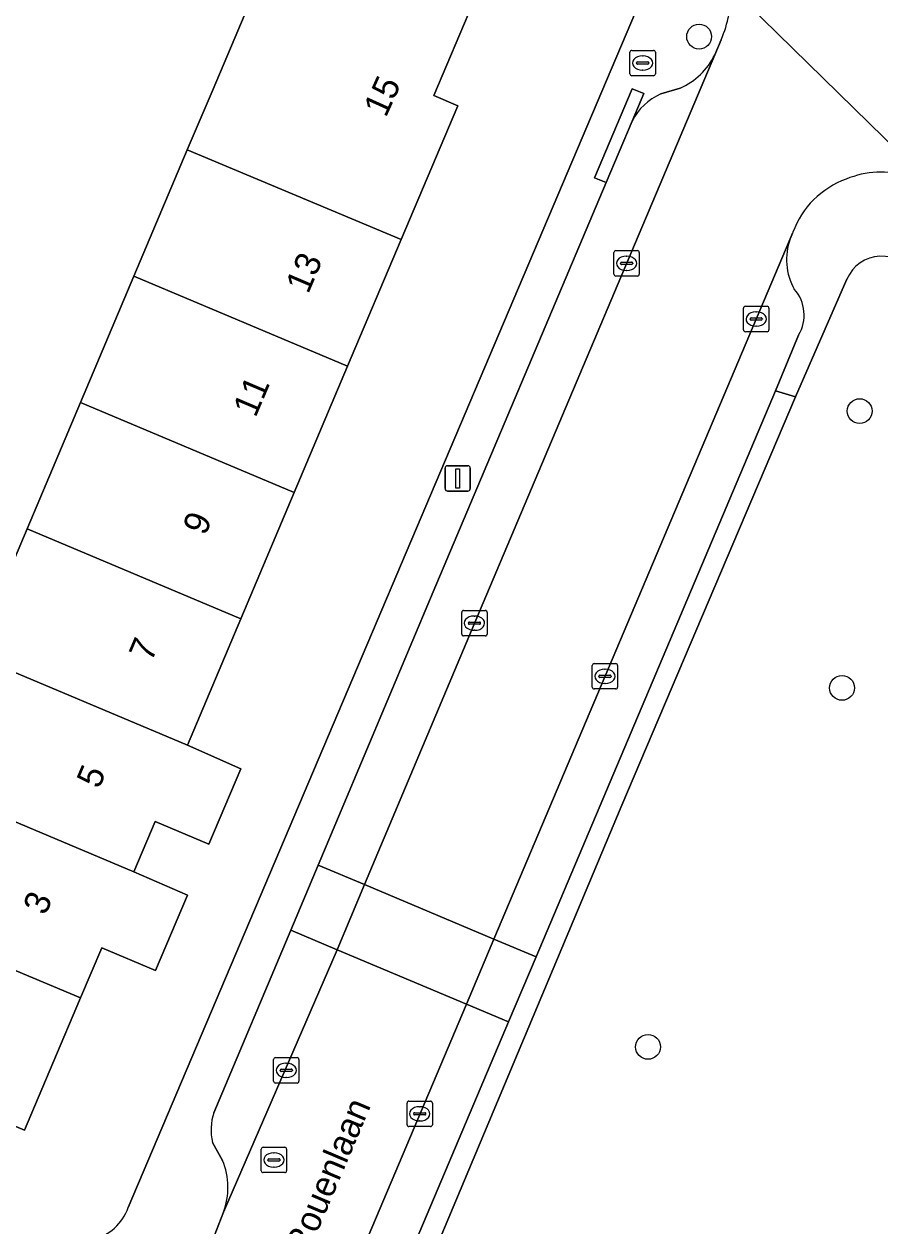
# Model space of a CAD drawing. Extents: x 158472 to 159562, y 388525 to 389606.
# Drawn here: x 159127.23 to 159160.92, y 389175.14 to 389222.44 of the extents above; entities that cross this region are included whole.
import ezdxf

# ---------------------------------------------------------------- set-up
doc = ezdxf.new("R2010")
doc.units = 0
for name, color, linetype in [('IMGEO_Boom', 7, 'Continuous'), ('IMGEO_Brandkraan', 7, 'Continuous'), ('IMGEO_Erf', 7, 'Continuous'), ('IMGEO_Groenvoorziening', 7, 'Continuous'), ('IMGEO_Kolk', 7, 'Continuous'), ('IMGEO_Lichtmast', 7, 'Continuous'), ('IMGEO_Openbare_ruimte_label', 7, 'Continuous'), ('IMGEO_Pand', 7, 'Continuous'), ('IMGEO_Pand_nummerreeks', 7, 'Continuous'), ('IMGEO_Parkeervlak_open', 7, 'Continuous'), ('IMGEO_Rijbaan_lokaal_open', 7, 'Continuous'), ('IMGEO_Rioolput', 7, 'Continuous'), ('IMGEO_Voetpad_open', 7, 'Continuous')]:
    doc.layers.add(name, color=color, linetype=linetype)

msp = doc.modelspace()

# ---------------------------------------------------------------- linework, layer by layer
at = {"layer": 'IMGEO_Boom'}
for centre in [(159153.803, 389221.941), (159160.121, 389207.203), (159159.428, 389196.314), (159151.792, 389182.187)]:
    msp.add_circle(centre, 0.489, dxfattribs=at)
at = {"layer": 'IMGEO_Brandkraan'}
for p, q in [((159151.156, 389221.4), (159152.008, 389221.4)), ((159151.081, 389220.474), (159151.081, 389221.326)), ((159151.34, 389220.894), (159151.34, 389220.906)), ((159151.383, 389220.943), (159151.781, 389220.943)), ((159151.569, 389221.18), (159151.594, 389221.18)), ((159151.824, 389220.906), (159151.824, 389220.894)), ((159152.082, 389221.326), (159152.082, 389220.474)), ((159152.008, 389220.4), (159151.156, 389220.4)), ((159151.778, 389220.857), (159151.38, 389220.857)), ((159151.592, 389220.62), (159151.567, 389220.62))]:
    msp.add_line(p, q, dxfattribs=at)
for points in [[(159151.156, 389221.4), (159152.008, 389221.4)], [(159151.081, 389220.474), (159151.081, 389221.326)], [(159152.082, 389221.326), (159152.082, 389220.474)], [(159152.008, 389220.4), (159151.156, 389220.4)]]:
    msp.add_lwpolyline(points, dxfattribs=at)
for centre, radius, start, end in [((159151.158, 389221.324), 0.0765, 91.552, 178.448), ((159151.158, 389221.324), 0.0765, 91.552, 178.448), ((159152.006, 389221.324), 0.0765, 1.552, 88.448), ((159152.006, 389221.324), 0.0765, 1.552, 88.448), ((159151.38, 389220.903), 0.0403, 85.8775, 175.7526), ((159151.377, 389220.893), 0.0366, 178.938, 274.7102), ((159151.781, 389220.9), 0.043, 264.8664, 352.4533), ((159151.785, 389220.905), 0.0386, 1.7309, 96.639), ((159151.158, 389220.476), 0.0765, 181.552, 268.448), ((159151.158, 389220.476), 0.0765, 181.552, 268.448), ((159152.006, 389220.476), 0.0765, 271.552, 358.448), ((159152.006, 389220.476), 0.0765, 271.552, 358.448)]:
    msp.add_arc(centre, radius, start, end, dxfattribs=at)
for centre, major_axis, ratio, start_param, end_param in [((159151.568, 389220.9), (-0.387, 0.002), 0.722429, 4.712389, 7.853982), ((159151.593, 389220.9), (-0.39, 0.002), 0.717154, 1.570796, 4.712389)]:
    msp.add_ellipse(centre, major_axis=major_axis, ratio=ratio, start_param=start_param, end_param=end_param, dxfattribs=at)
at = {"layer": 'IMGEO_Erf'}
for points in [[(159125.245, 389197.6), (159127.347, 389202.569), (159129.45, 389207.538), (159131.553, 389212.51), (159133.656, 389217.479), (159134.669, 389219.874), (159136.619, 389224.477)], [(159131.331, 389175.865), (159151.888, 389224.306)], [(159144.895, 389223.247), (159143.356, 389219.619), (159144.304, 389219.217), (159142.077, 389213.954), (159139.968, 389208.969), (159137.865, 389203.997), (159135.764, 389199.033), (159133.662, 389194.064), (159135.765, 389193.13), (159134.51, 389190.164), (159132.39, 389191.06), (159131.551, 389189.076), (159133.661, 389188.156), (159132.406, 389185.191), (159130.286, 389186.087), (159129.451, 389184.112), (159128.365, 389181.545), (159127.247, 389178.903), (159126.126, 389179.377)]]:
    msp.add_lwpolyline(points, dxfattribs=at)
msp.add_arc((159129.465, 389176.523), 1.978, 283.8547, 340.582, dxfattribs=at)
at = {"layer": 'IMGEO_Groenvoorziening'}
msp.add_lwpolyline([(159159.622, 389212.393), (159157.594, 389207.764), (159150.755, 389191.701), (159141.076, 389168.63)], dxfattribs=at)
msp.add_arc((159160.97, 389211.85), 1.453, 25.8625, 158.0621, dxfattribs=at)
at = {"layer": 'IMGEO_Kolk'}
for p, q in [((159150.446, 389212.592), (159150.446, 389213.444)), ((159150.521, 389213.518), (159151.373, 389213.518)), ((159151.447, 389213.444), (159151.447, 389212.592)), ((159150.705, 389213.012), (159150.705, 389213.024)), ((159151.143, 389212.975), (159150.745, 389212.975)), ((159150.748, 389213.061), (159151.146, 389213.061)), ((159150.934, 389213.298), (159150.959, 389213.298)), ((159151.189, 389213.024), (159151.189, 389213.012)), ((159151.373, 389212.518), (159150.521, 389212.518)), ((159150.957, 389212.738), (159150.932, 389212.738)), ((159155.548, 389210.403), (159155.548, 389211.255)), ((159155.623, 389211.329), (159156.475, 389211.329)), ((159156.036, 389211.109), (159156.061, 389211.109)), ((159156.549, 389211.255), (159156.549, 389210.403)), ((159155.807, 389210.823), (159155.807, 389210.835)), ((159156.245, 389210.786), (159155.847, 389210.786)), ((159155.85, 389210.872), (159156.248, 389210.872)), ((159156.059, 389210.549), (159156.034, 389210.549)), ((159156.291, 389210.835), (159156.291, 389210.823)), ((159156.475, 389210.329), (159155.623, 389210.329)), ((159144.459, 389198.433), (159144.459, 389199.285)), ((159144.534, 389199.359), (159145.386, 389199.359)), ((159144.947, 389199.139), (159144.972, 389199.139)), ((159145.46, 389199.285), (159145.46, 389198.433)), ((159144.718, 389198.853), (159144.718, 389198.865)), ((159145.156, 389198.816), (159144.758, 389198.816)), ((159144.761, 389198.902), (159145.159, 389198.902)), ((159145.202, 389198.865), (159145.202, 389198.853)), ((159145.386, 389198.359), (159144.534, 389198.359)), ((159144.97, 389198.579), (159144.945, 389198.579)), ((159149.67, 389197.269), (159150.522, 389197.269)), ((159149.595, 389196.343), (159149.595, 389197.195)), ((159149.854, 389196.763), (159149.854, 389196.775)), ((159149.897, 389196.812), (159150.295, 389196.812)), ((159150.083, 389197.049), (159150.108, 389197.049)), ((159150.338, 389196.775), (159150.338, 389196.763)), ((159150.596, 389197.195), (159150.596, 389196.343)), ((159150.292, 389196.726), (159149.894, 389196.726)), ((159150.106, 389196.489), (159150.081, 389196.489)), ((159150.522, 389196.269), (159149.67, 389196.269)), ((159137.05, 389180.837), (159137.05, 389181.689)), ((159137.125, 389181.763), (159137.977, 389181.763)), ((159138.051, 389181.689), (159138.051, 389180.837)), ((159137.309, 389181.257), (159137.309, 389181.269)), ((159137.747, 389181.22), (159137.349, 389181.22)), ((159137.352, 389181.306), (159137.75, 389181.306)), ((159137.538, 389181.543), (159137.563, 389181.543)), ((159137.793, 389181.269), (159137.793, 389181.257)), ((159137.977, 389180.763), (159137.125, 389180.763)), ((159137.561, 389180.983), (159137.536, 389180.983)), ((159142.305, 389179.125), (159142.305, 389179.977)), ((159142.38, 389180.051), (159143.232, 389180.051)), ((159142.793, 389179.831), (159142.818, 389179.831)), ((159143.306, 389179.977), (159143.306, 389179.125)), ((159142.564, 389179.545), (159142.564, 389179.557)), ((159143.002, 389179.508), (159142.604, 389179.508)), ((159142.607, 389179.594), (159143.005, 389179.594)), ((159142.816, 389179.271), (159142.791, 389179.271)), ((159143.048, 389179.557), (159143.048, 389179.545)), ((159143.232, 389179.051), (159142.38, 389179.051))]:
    msp.add_line(p, q, dxfattribs=at)
for points in [[(159150.446, 389212.592), (159150.446, 389213.444)], [(159150.521, 389213.518), (159151.373, 389213.518)], [(159151.447, 389213.444), (159151.447, 389212.592)], [(159151.373, 389212.518), (159150.521, 389212.518)], [(159155.548, 389210.403), (159155.548, 389211.255)], [(159155.623, 389211.329), (159156.475, 389211.329)], [(159156.549, 389211.255), (159156.549, 389210.403)], [(159156.475, 389210.329), (159155.623, 389210.329)], [(159144.459, 389198.433), (159144.459, 389199.285)], [(159144.534, 389199.359), (159145.386, 389199.359)], [(159145.46, 389199.285), (159145.46, 389198.433)], [(159145.386, 389198.359), (159144.534, 389198.359)], [(159149.67, 389197.269), (159150.522, 389197.269)], [(159149.595, 389196.343), (159149.595, 389197.195)], [(159150.596, 389197.195), (159150.596, 389196.343)], [(159150.522, 389196.269), (159149.67, 389196.269)], [(159137.05, 389180.837), (159137.05, 389181.689)], [(159137.125, 389181.763), (159137.977, 389181.763)], [(159138.051, 389181.689), (159138.051, 389180.837)], [(159137.977, 389180.763), (159137.125, 389180.763)], [(159142.305, 389179.125), (159142.305, 389179.977)], [(159142.38, 389180.051), (159143.232, 389180.051)], [(159143.306, 389179.977), (159143.306, 389179.125)], [(159143.232, 389179.051), (159142.38, 389179.051)]]:
    msp.add_lwpolyline(points, dxfattribs=at)
for centre, radius, start, end in [((159150.523, 389213.442), 0.0765, 91.552, 178.448), ((159150.523, 389213.442), 0.0765, 91.552, 178.448), ((159151.371, 389213.442), 0.0765, 1.552, 88.448), ((159151.371, 389213.442), 0.0765, 1.552, 88.448), ((159150.745, 389213.021), 0.0403, 85.8775, 175.7526), ((159150.742, 389213.011), 0.0366, 178.938, 274.7102), ((159151.146, 389213.018), 0.043, 264.8664, 352.4533), ((159151.15, 389213.023), 0.0386, 1.7309, 96.639), ((159150.523, 389212.594), 0.0765, 181.552, 268.448), ((159150.523, 389212.594), 0.0765, 181.552, 268.448), ((159151.371, 389212.594), 0.0765, 271.552, 358.448), ((159151.371, 389212.594), 0.0765, 271.552, 358.448), ((159155.625, 389211.253), 0.0765, 91.552, 178.448), ((159155.625, 389211.253), 0.0765, 91.552, 178.448), ((159156.473, 389211.253), 0.0765, 1.552, 88.448), ((159156.473, 389211.253), 0.0765, 1.552, 88.448), ((159155.847, 389210.832), 0.0403, 85.8775, 175.7526), ((159155.844, 389210.822), 0.0366, 178.938, 274.7102), ((159156.248, 389210.829), 0.043, 264.8664, 352.4533), ((159156.252, 389210.834), 0.0386, 1.7309, 96.639), ((159155.625, 389210.405), 0.0765, 181.552, 268.448), ((159155.625, 389210.405), 0.0765, 181.552, 268.448), ((159156.473, 389210.405), 0.0765, 271.552, 358.448), ((159156.473, 389210.405), 0.0765, 271.552, 358.448), ((159144.536, 389199.283), 0.0765, 91.552, 178.448), ((159144.536, 389199.283), 0.0765, 91.552, 178.448), ((159145.384, 389199.283), 0.0765, 1.552, 88.448), ((159145.384, 389199.283), 0.0765, 1.552, 88.448), ((159144.758, 389198.862), 0.0403, 85.8775, 175.7526), ((159144.755, 389198.852), 0.0366, 178.938, 274.7102), ((159145.159, 389198.859), 0.043, 264.8664, 352.4533), ((159145.163, 389198.864), 0.0386, 1.7309, 96.639), ((159144.536, 389198.435), 0.0765, 181.552, 268.448), ((159144.536, 389198.435), 0.0765, 181.552, 268.448), ((159145.384, 389198.435), 0.0765, 271.552, 358.448), ((159145.384, 389198.435), 0.0765, 271.552, 358.448), ((159149.672, 389197.193), 0.0765, 91.552, 178.448), ((159149.672, 389197.193), 0.0765, 91.552, 178.448), ((159150.52, 389197.193), 0.0765, 1.552, 88.448), ((159150.52, 389197.193), 0.0765, 1.552, 88.448), ((159149.894, 389196.772), 0.0403, 85.8775, 175.7526), ((159149.891, 389196.762), 0.0366, 178.938, 274.7102), ((159150.295, 389196.769), 0.043, 264.8664, 352.4533), ((159150.299, 389196.774), 0.0386, 1.7309, 96.639), ((159149.672, 389196.345), 0.0765, 181.552, 268.448), ((159149.672, 389196.345), 0.0765, 181.552, 268.448), ((159150.52, 389196.345), 0.0765, 271.552, 358.448), ((159150.52, 389196.345), 0.0765, 271.552, 358.448), ((159137.127, 389181.687), 0.0765, 91.552, 178.448), ((159137.127, 389181.687), 0.0765, 91.552, 178.448), ((159137.975, 389181.687), 0.0765, 1.552, 88.448), ((159137.975, 389181.687), 0.0765, 1.552, 88.448), ((159137.349, 389181.266), 0.0403, 85.8775, 175.7526), ((159137.346, 389181.256), 0.0366, 178.938, 274.7102), ((159137.75, 389181.263), 0.043, 264.8664, 352.4533), ((159137.754, 389181.268), 0.0386, 1.7309, 96.639), ((159137.127, 389180.839), 0.0765, 181.552, 268.448), ((159137.127, 389180.839), 0.0765, 181.552, 268.448), ((159137.975, 389180.839), 0.0765, 271.552, 358.448), ((159137.975, 389180.839), 0.0765, 271.552, 358.448), ((159142.382, 389179.975), 0.0765, 91.552, 178.448), ((159142.382, 389179.975), 0.0765, 91.552, 178.448), ((159143.23, 389179.975), 0.0765, 1.552, 88.448), ((159143.23, 389179.975), 0.0765, 1.552, 88.448), ((159142.604, 389179.554), 0.0403, 85.8775, 175.7526), ((159142.601, 389179.544), 0.0366, 178.938, 274.7102), ((159143.005, 389179.551), 0.043, 264.8664, 352.4533), ((159143.009, 389179.556), 0.0386, 1.7309, 96.639), ((159142.382, 389179.127), 0.0765, 181.552, 268.448), ((159142.382, 389179.127), 0.0765, 181.552, 268.448), ((159143.23, 389179.127), 0.0765, 271.552, 358.448), ((159143.23, 389179.127), 0.0765, 271.552, 358.448)]:
    msp.add_arc(centre, radius, start, end, dxfattribs=at)
for centre, major_axis, ratio, start_param, end_param in [((159150.933, 389213.018), (-0.387, 0.002), 0.722429, 4.712389, 7.853982), ((159150.958, 389213.018), (-0.39, 0.002), 0.717154, 1.570796, 4.712389), ((159156.035, 389210.829), (-0.387, 0.002), 0.722429, 4.712389, 7.853982), ((159156.06, 389210.829), (-0.39, 0.002), 0.717154, 1.570796, 4.712389), ((159144.946, 389198.859), (-0.387, 0.002), 0.722429, 4.712389, 7.853982), ((159144.971, 389198.859), (-0.39, 0.002), 0.717154, 1.570796, 4.712389), ((159150.082, 389196.769), (-0.387, 0.002), 0.722429, 4.712389, 7.853982), ((159150.107, 389196.769), (-0.39, 0.002), 0.717154, 1.570796, 4.712389), ((159137.537, 389181.263), (-0.387, 0.002), 0.722429, 4.712389, 7.853982), ((159137.562, 389181.263), (-0.39, 0.002), 0.717154, 1.570796, 4.712389), ((159142.792, 389179.551), (-0.387, 0.002), 0.722429, 4.712389, 7.853982), ((159142.817, 389179.551), (-0.39, 0.002), 0.717154, 1.570796, 4.712389)]:
    msp.add_ellipse(centre, major_axis=major_axis, ratio=ratio, start_param=start_param, end_param=end_param, dxfattribs=at)
at = {"layer": 'IMGEO_Lichtmast'}
for p, q in [((159143.805, 389204.153), (159143.805, 389204.953)), ((159143.805, 389204.953), (159143.805, 389204.153)), ((159143.905, 389205.053), (159144.695, 389205.053)), ((159144.695, 389205.053), (159143.905, 389205.053)), ((159144.795, 389204.953), (159144.795, 389204.153)), ((159144.795, 389204.153), (159144.795, 389204.953)), ((159144.695, 389204.053), (159143.905, 389204.053)), ((159143.905, 389204.053), (159144.695, 389204.053))]:
    msp.add_line(p, q, dxfattribs=at)
msp.add_lwpolyline([(159144.225, 389204.928), (159144.375, 389204.928), (159144.375, 389204.178), (159144.225, 389204.178), (159144.225, 389204.928)], dxfattribs=at)
for centre, start, end in [((159143.905, 389204.953), 90, 180), ((159143.905, 389204.953), 90, 180), ((159144.695, 389204.953), 0, 90), ((159144.695, 389204.953), 360, 90), ((159143.905, 389204.153), 180, 270), ((159143.905, 389204.153), 180, 270), ((159144.695, 389204.153), 270, 0), ((159144.695, 389204.153), 270, 0)]:
    msp.add_arc(centre, 0.1, start, end, dxfattribs=at)
at = {"layer": 'IMGEO_Pand'}
for points in [[(159133.656, 389217.479), (159142.077, 389213.954), (159144.304, 389219.217), (159143.356, 389219.619), (159144.895, 389223.247), (159139.372, 389225.59), (159136.619, 389224.477), (159134.669, 389219.874)], [(159131.553, 389212.51), (159139.968, 389208.969), (159142.077, 389213.954), (159133.656, 389217.479)], [(159131.553, 389212.51), (159129.45, 389207.538), (159137.865, 389203.997), (159139.968, 389208.969)], [(159135.764, 389199.033), (159137.865, 389203.997), (159129.45, 389207.538), (159127.347, 389202.569)], [(159133.662, 389194.064), (159135.764, 389199.033), (159127.347, 389202.569), (159125.245, 389197.6)], [(159133.662, 389194.064), (159125.245, 389197.6), (159123.137, 389192.618), (159131.551, 389189.076), (159132.39, 389191.06), (159134.51, 389190.164), (159135.765, 389193.13)], [(159129.451, 389184.112), (159130.286, 389186.087), (159132.406, 389185.191), (159133.661, 389188.156), (159131.551, 389189.076), (159123.137, 389192.618), (159121.035, 389187.649)], [(159129.451, 389184.112), (159121.035, 389187.649), (159118.829, 389182.435), (159120.6, 389181.686), (159119.454, 389178.98), (159124.874, 389176.687), (159124.971, 389176.646), (159126.126, 389179.377), (159127.247, 389178.903), (159128.365, 389181.545)]]:
    msp.add_lwpolyline(points, close=True, dxfattribs=at)
at = {"layer": 'IMGEO_Parkeervlak_open'}
for points in [[(159151.164, 389218.609), (159150.144, 389216.196), (159143.335, 389200.094), (159138.806, 389189.339), (159140.63, 389188.571), (159145.158, 389199.325), (159154.418, 389221.223)], [(159153.056, 389219.913), (159152.3, 389219.686)], [(159157.382, 389213.98), (159145.727, 389186.426), (159147.382, 389185.729), (159156.814, 389208.006), (159157.715, 389210.199)], [(159139.551, 389186.01), (159137.728, 389186.777), (159134.703, 389179.595)], [(159135.078, 389175.676), (159139.551, 389186.01)], [(159141.688, 389172.281), (159146.298, 389183.17), (159144.644, 389183.866), (159138.718, 389169.856)], [(159134.649, 389178.428), (159135.042, 389177.715)]]:
    msp.add_lwpolyline(points, dxfattribs=at)
for points in [[(159137.728, 389186.777), (159139.551, 389186.01), (159140.63, 389188.571), (159138.806, 389189.339)], [(159144.644, 389183.866), (159146.298, 389183.17), (159147.382, 389185.729), (159145.727, 389186.426)]]:
    msp.add_lwpolyline(points, close=True, dxfattribs=at)
for centre, radius, start, end in [((159151.908, 389222.47), 2.803, 294.1833, 333.5869), ((159153.2, 389217.599), 2.273, 113.3348, 153.6109), ((159159.651, 389213.175), 2.408, 160.4611, 209.2337), ((159156.425, 389210.988), 1.512, 328.5433, 41.9316), ((159136.661, 389178.92), 2.071, 160.9702, 193.7312), ((159132.536, 389176.651), 2.723, 339.0178, 23.0052)]:
    msp.add_arc(centre, radius, start, end, dxfattribs=at)
at = {"layer": 'IMGEO_Rijbaan_lokaal_open'}
for points in [[(159181.854, 389196.208), (159180.673, 389198.07), (159178.944, 389200.794), (159177.429, 389203.183), (159175.723, 389205.871), (159174.123, 389208.392), (159172.504, 389210.944), (159170.11, 389214.716), (159168.472, 389217.298), (159166.852, 389219.852), (159166.678, 389220.126), (159165.218, 389222.426), (159164.655, 389223.314), (159163.447, 389225.021), (159163.734, 389225.269), (159159.984, 389229.07), (159159.642, 389228.893), (159155.096, 389223.833), (159163.483, 389215.615), (159164.078, 389214.769), (159178.053, 389192.773), (159178.274, 389192.424), (159178.536, 389192.158)], [(159162.021, 389216.451), (159162.807, 389216.13), (159163.483, 389215.615), (159155.096, 389223.833)], [(159154.67, 389221.819), (159154.418, 389221.223), (159145.158, 389199.325), (159140.63, 389188.571), (159145.727, 389186.426), (159157.382, 389213.98), (159157.492, 389214.239)], [(159144.644, 389183.866), (159139.551, 389186.01), (159135.078, 389175.676), (159133.979, 389172.855), (159133.576, 389171.82), (159133.473, 389171.577), (159132.119, 389168.679)], [(159138.62, 389169.648), (159138.718, 389169.856), (159144.644, 389183.866)]]:
    msp.add_lwpolyline(points, dxfattribs=at)
msp.add_lwpolyline([(159144.644, 389183.866), (159145.727, 389186.426), (159140.63, 389188.571), (159139.551, 389186.01)], close=True, dxfattribs=at)
for centre, radius, start, end in [((159149.699, 389223.923), 5.398, 337.0645, 359.0492), ((159160.793, 389213.029), 3.516, 109.9423, 159.8666), ((159160.969, 389213.034), 3.575, 72.8937, 112.6262)]:
    msp.add_arc(centre, radius, start, end, dxfattribs=at)
at = {"layer": 'IMGEO_Rioolput'}
for p, q in [((159136.565, 389177.312), (159136.565, 389178.164)), ((159136.64, 389178.238), (159137.492, 389178.238)), ((159137.053, 389178.018), (159137.078, 389178.018)), ((159137.566, 389178.164), (159137.566, 389177.312)), ((159136.824, 389177.732), (159136.824, 389177.744)), ((159137.262, 389177.695), (159136.864, 389177.695)), ((159136.867, 389177.781), (159137.265, 389177.781)), ((159137.076, 389177.458), (159137.051, 389177.458)), ((159137.308, 389177.744), (159137.308, 389177.732)), ((159137.492, 389177.238), (159136.64, 389177.238))]:
    msp.add_line(p, q, dxfattribs=at)
for points in [[(159136.565, 389177.312), (159136.565, 389178.164)], [(159136.64, 389178.238), (159137.492, 389178.238)], [(159137.566, 389178.164), (159137.566, 389177.312)], [(159137.492, 389177.238), (159136.64, 389177.238)]]:
    msp.add_lwpolyline(points, dxfattribs=at)
for centre, radius, start, end in [((159136.642, 389178.162), 0.0765, 91.552, 178.448), ((159136.642, 389178.162), 0.0765, 91.552, 178.448), ((159137.49, 389178.162), 0.0765, 1.552, 88.448), ((159137.49, 389178.162), 0.0765, 1.552, 88.448), ((159136.864, 389177.741), 0.0403, 85.8775, 175.7526), ((159136.861, 389177.731), 0.0366, 178.938, 274.7102), ((159137.265, 389177.738), 0.043, 264.8664, 352.4533), ((159137.269, 389177.743), 0.0386, 1.7309, 96.639), ((159136.642, 389177.314), 0.0765, 181.552, 268.448), ((159136.642, 389177.314), 0.0765, 181.552, 268.448), ((159137.49, 389177.314), 0.0765, 271.552, 358.448), ((159137.49, 389177.314), 0.0765, 271.552, 358.448)]:
    msp.add_arc(centre, radius, start, end, dxfattribs=at)
for centre, major_axis, ratio, start_param, end_param in [((159137.052, 389177.738), (-0.387, 0.002), 0.722429, 4.712389, 7.853982), ((159137.077, 389177.738), (-0.39, 0.002), 0.717154, 1.570796, 4.712389)]:
    msp.add_ellipse(centre, major_axis=major_axis, ratio=ratio, start_param=start_param, end_param=end_param, dxfattribs=at)
at = {"layer": 'IMGEO_Voetpad_open'}
for points in [[(159151.888, 389224.306), (159131.331, 389175.865)], [(159154.418, 389221.223), (159154.67, 389221.819)], [(159134.703, 389179.595), (159137.728, 389186.777), (159138.806, 389189.339), (159143.335, 389200.094), (159150.144, 389216.196), (159149.684, 389216.39), (159151.164, 389219.89), (159151.624, 389219.696), (159151.164, 389218.609)], [(159152.3, 389219.686), (159153.056, 389219.913)], [(159157.492, 389214.239), (159157.382, 389213.98)], [(159157.715, 389210.199), (159156.814, 389208.006), (159157.594, 389207.764), (159159.622, 389212.393)], [(159150.755, 389191.701), (159157.594, 389207.764), (159156.814, 389208.006), (159147.382, 389185.729), (159146.298, 389183.17), (159141.688, 389172.281)], [(159141.076, 389168.63), (159150.755, 389191.701)], [(159135.042, 389177.715), (159134.649, 389178.428)], [(159129.939, 389174.602), (159133.979, 389172.855), (159135.078, 389175.676)]]:
    msp.add_lwpolyline(points, dxfattribs=at)
msp.add_lwpolyline([(159151.164, 389218.609), (159151.624, 389219.696), (159151.164, 389219.89), (159149.684, 389216.39), (159150.144, 389216.196)], close=True, dxfattribs=at)
for centre, radius, start, end in [((159149.699, 389223.923), 5.398, 337.0645, 359.0492), ((159151.908, 389222.47), 2.803, 294.1833, 333.5869), ((159153.2, 389217.599), 2.273, 113.3348, 153.6109), ((159160.793, 389213.029), 3.516, 109.9423, 159.8666), ((159160.969, 389213.034), 3.575, 72.8937, 112.6262), ((159159.651, 389213.175), 2.408, 160.4611, 209.2337), ((159160.97, 389211.85), 1.453, 25.8625, 158.0621), ((159156.425, 389210.988), 1.512, 328.5433, 41.9316), ((159136.661, 389178.92), 2.071, 160.9702, 193.7312), ((159132.536, 389176.651), 2.723, 339.0178, 23.0052), ((159129.465, 389176.523), 1.978, 283.8547, 340.582)]:
    msp.add_arc(centre, radius, start, end, dxfattribs=at)

# ---------------------------------------------------------------- texts
at = {"layer": 'IMGEO_Openbare_ruimte_label'}
msp.add_text('Rouenlaan', height=1, rotation=67.0496, dxfattribs=at).set_placement((159138.375, 389173.927))
at = {"layer": 'IMGEO_Pand_nummerreeks'}
for s, rotation, p in [('15', 65.6589, (159141.471, 389218.726)), ('13', 66.926, (159138.413, 389211.782)), ('11', 66.926, (159136.341, 389206.92)), ('9', 66.926, (159134.361, 389202.269)), ('7', 66.926, (159132.245, 389197.302)), ('5', 67.0626, (159130.182, 389192.304)), ('3', 67.0626, (159128.076, 389187.328))]:
    msp.add_text(s, height=1, rotation=rotation, dxfattribs=at).set_placement(p)

doc.saveas('drawing.dxf')
